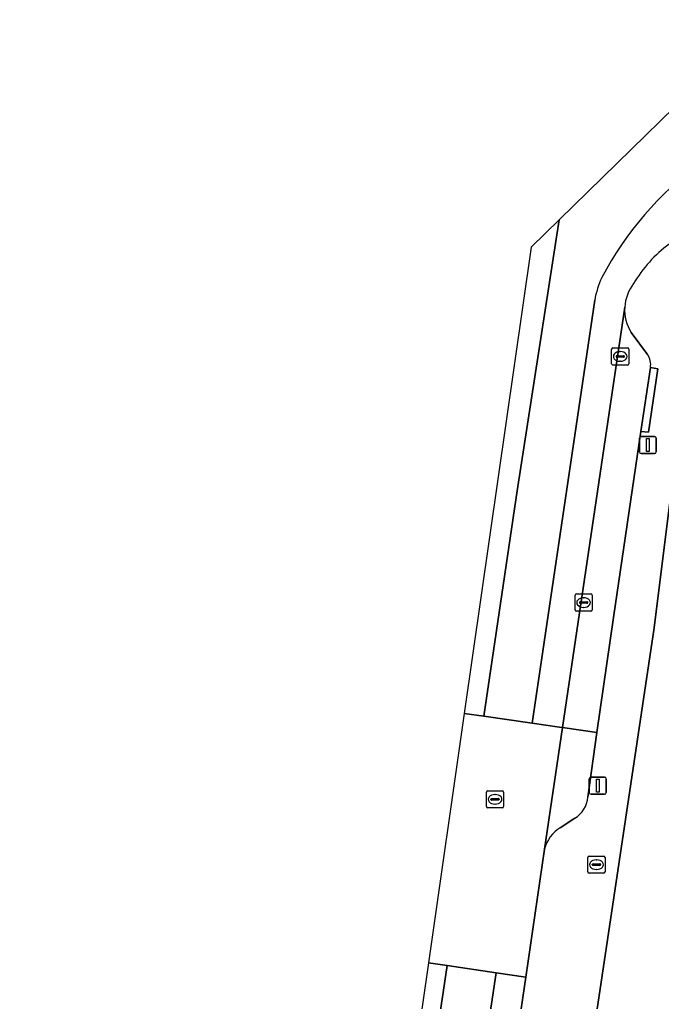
# Model space of a CAD drawing. Extents: x 162250 to 162661, y 380743 to 381606.
# Drawn here: x 162321.1 to 162358.5, y 381540.6 to 381597.9 of the extents above; entities that cross this region are included whole.
import ezdxf

# ---------------------------------------------------------------- set-up
doc = ezdxf.new("R2010")
doc.units = 0
for name, color, linetype in [('IMGEO_Brandkraan', 7, 'Continuous'), ('IMGEO_Erf', 7, 'Continuous'), ('IMGEO_Kolk', 7, 'Continuous'), ('IMGEO_Lichtmast', 7, 'Continuous'), ('IMGEO_Parkeervlak_open', 7, 'Continuous'), ('IMGEO_Rijbaan_lokaal_gesloten', 7, 'Continuous'), ('IMGEO_Rijbaan_lokaal_open', 7, 'Continuous'), ('IMGEO_Rioolput', 7, 'Continuous'), ('IMGEO_Voetpad_open', 7, 'Continuous')]:
    doc.layers.add(name, color=color, linetype=linetype)

msp = doc.modelspace()

# ---------------------------------------------------------------- linework, layer by layer
at = {"layer": 'IMGEO_Brandkraan'}
for p, q in [((162354.186, 381548.178), (162354.186, 381549.03)), ((162354.261, 381549.104), (162355.113, 381549.104)), ((162354.445, 381548.598), (162354.445, 381548.61)), ((162354.883, 381548.561), (162354.485, 381548.561)), ((162354.488, 381548.647), (162354.886, 381548.647)), ((162354.674, 381548.884), (162354.699, 381548.884)), ((162354.929, 381548.61), (162354.929, 381548.598)), ((162355.187, 381549.03), (162355.187, 381548.178)), ((162355.113, 381548.104), (162354.261, 381548.104)), ((162354.697, 381548.324), (162354.672, 381548.324))]:
    msp.add_line(p, q, dxfattribs=at)
for points in [[(162354.186, 381548.178), (162354.186, 381549.03)], [(162354.261, 381549.104), (162355.113, 381549.104)], [(162355.187, 381549.03), (162355.187, 381548.178)], [(162355.113, 381548.104), (162354.261, 381548.104)]]:
    msp.add_lwpolyline(points, dxfattribs=at)
for centre, radius, start, end in [((162354.263, 381549.028), 0.0765, 91.552, 178.448), ((162354.263, 381549.028), 0.0765, 91.552, 178.448), ((162354.485, 381548.607), 0.0403, 85.8775, 175.7526), ((162354.482, 381548.597), 0.0366, 178.938, 274.7102), ((162354.886, 381548.604), 0.043, 264.8664, 352.4533), ((162354.89, 381548.609), 0.0386, 1.7309, 96.639), ((162355.111, 381549.028), 0.0765, 1.552, 88.448), ((162355.111, 381549.028), 0.0765, 1.552, 88.448), ((162354.263, 381548.18), 0.0765, 181.552, 268.448), ((162354.263, 381548.18), 0.0765, 181.552, 268.448), ((162355.111, 381548.18), 0.0765, 271.552, 358.448), ((162355.111, 381548.18), 0.0765, 271.552, 358.448)]:
    msp.add_arc(centre, radius, start, end, dxfattribs=at)
for centre, major_axis, ratio, start_param, end_param in [((162354.673, 381548.604), (-0.387, 0.002), 0.722429, 4.712389, 7.853982), ((162354.698, 381548.604), (-0.39, 0.002), 0.717154, 1.570796, 4.712389)]:
    msp.add_ellipse(centre, major_axis=major_axis, ratio=ratio, start_param=start_param, end_param=end_param, dxfattribs=at)
at = {"layer": 'IMGEO_Erf'}
msp.add_lwpolyline([(162400.772, 381531.631), (162381.991, 381568.34), (162371.772, 381588.094), (162370.283, 381588.375), (162363.369, 381585.251), (162361.6, 381584.081), (162363.286, 381580.314), (162362.669, 381579.584), (162359.448, 381578.123), (162359.403, 381573.306), (162358.055, 381562.41), (162350.929, 381514.861)], dxfattribs=at)
at = {"layer": 'IMGEO_Kolk'}
for p, q in [((162355.572, 381577.806), (162355.572, 381578.658)), ((162355.647, 381578.732), (162356.499, 381578.732)), ((162356.06, 381578.512), (162356.085, 381578.512)), ((162356.573, 381578.658), (162356.573, 381577.806)), ((162355.831, 381578.226), (162355.831, 381578.238)), ((162356.269, 381578.189), (162355.871, 381578.189)), ((162355.874, 381578.275), (162356.272, 381578.275)), ((162356.083, 381577.952), (162356.058, 381577.952)), ((162356.315, 381578.238), (162356.315, 381578.226)), ((162356.499, 381577.732), (162355.647, 381577.732)), ((162353.439, 381563.459), (162353.439, 381564.311)), ((162353.514, 381564.385), (162354.366, 381564.385)), ((162353.927, 381564.165), (162353.952, 381564.165)), ((162354.44, 381564.311), (162354.44, 381563.459)), ((162353.698, 381563.879), (162353.698, 381563.891)), ((162354.136, 381563.842), (162353.738, 381563.842)), ((162353.741, 381563.928), (162354.139, 381563.928)), ((162353.95, 381563.605), (162353.925, 381563.605)), ((162354.182, 381563.891), (162354.182, 381563.879)), ((162354.366, 381563.385), (162353.514, 381563.385))]:
    msp.add_line(p, q, dxfattribs=at)
for points in [[(162355.572, 381577.806), (162355.572, 381578.658)], [(162355.647, 381578.732), (162356.499, 381578.732)], [(162356.573, 381578.658), (162356.573, 381577.806)], [(162356.499, 381577.732), (162355.647, 381577.732)], [(162353.439, 381563.459), (162353.439, 381564.311)], [(162353.514, 381564.385), (162354.366, 381564.385)], [(162354.44, 381564.311), (162354.44, 381563.459)], [(162354.366, 381563.385), (162353.514, 381563.385)]]:
    msp.add_lwpolyline(points, dxfattribs=at)
for centre, radius, start, end in [((162355.649, 381578.656), 0.0765, 91.552, 178.448), ((162355.649, 381578.656), 0.0765, 91.552, 178.448), ((162356.497, 381578.656), 0.0765, 1.552, 88.448), ((162356.497, 381578.656), 0.0765, 1.552, 88.448), ((162355.649, 381577.808), 0.0765, 181.552, 268.448), ((162355.649, 381577.808), 0.0765, 181.552, 268.448), ((162355.871, 381578.235), 0.0403, 85.8775, 175.7526), ((162355.868, 381578.225), 0.0366, 178.938, 274.7102), ((162356.272, 381578.232), 0.043, 264.8664, 352.4533), ((162356.276, 381578.237), 0.0386, 1.7309, 96.639), ((162356.497, 381577.808), 0.0765, 271.552, 358.448), ((162356.497, 381577.808), 0.0765, 271.552, 358.448), ((162353.516, 381564.309), 0.0765, 91.552, 178.448), ((162353.516, 381564.309), 0.0765, 91.552, 178.448), ((162354.364, 381564.309), 0.0765, 1.552, 88.448), ((162354.364, 381564.309), 0.0765, 1.552, 88.448), ((162353.516, 381563.461), 0.0765, 181.552, 268.448), ((162353.516, 381563.461), 0.0765, 181.552, 268.448), ((162353.738, 381563.888), 0.0403, 85.8775, 175.7526), ((162353.735, 381563.878), 0.0366, 178.938, 274.7102), ((162354.139, 381563.885), 0.043, 264.8664, 352.4533), ((162354.143, 381563.89), 0.0386, 1.7309, 96.639), ((162354.364, 381563.461), 0.0765, 271.552, 358.448), ((162354.364, 381563.461), 0.0765, 271.552, 358.448)]:
    msp.add_arc(centre, radius, start, end, dxfattribs=at)
for centre, major_axis, ratio, start_param, end_param in [((162356.059, 381578.232), (-0.387, 0.002), 0.722429, 4.712389, 7.853982), ((162356.084, 381578.232), (-0.39, 0.002), 0.717154, 1.570796, 4.712389), ((162353.926, 381563.885), (-0.387, 0.002), 0.722429, 4.712389, 7.853982), ((162353.951, 381563.885), (-0.39, 0.002), 0.717154, 1.570796, 4.712389)]:
    msp.add_ellipse(centre, major_axis=major_axis, ratio=ratio, start_param=start_param, end_param=end_param, dxfattribs=at)
at = {"layer": 'IMGEO_Lichtmast'}
for p, q in [((162357.187, 381572.665), (162357.187, 381573.465)), ((162357.187, 381573.465), (162357.187, 381572.665)), ((162357.287, 381573.565), (162358.077, 381573.565)), ((162358.077, 381573.565), (162357.287, 381573.565)), ((162358.177, 381573.465), (162358.177, 381572.665)), ((162358.177, 381572.665), (162358.177, 381573.465)), ((162358.077, 381572.565), (162357.287, 381572.565)), ((162357.287, 381572.565), (162358.077, 381572.565)), ((162354.27, 381552.806), (162354.27, 381553.606)), ((162354.27, 381553.606), (162354.27, 381552.806)), ((162354.37, 381553.706), (162355.16, 381553.706)), ((162355.16, 381553.706), (162354.37, 381553.706)), ((162355.26, 381553.606), (162355.26, 381552.806)), ((162355.26, 381552.806), (162355.26, 381553.606)), ((162355.16, 381552.706), (162354.37, 381552.706)), ((162354.37, 381552.706), (162355.16, 381552.706))]:
    msp.add_line(p, q, dxfattribs=at)
for points in [[(162357.607, 381573.44), (162357.757, 381573.44), (162357.757, 381572.69), (162357.607, 381572.69), (162357.607, 381573.44)], [(162354.69, 381553.581), (162354.84, 381553.581), (162354.84, 381552.831), (162354.69, 381552.831), (162354.69, 381553.581)]]:
    msp.add_lwpolyline(points, dxfattribs=at)
for centre, start, end in [((162357.287, 381573.465), 90, 180), ((162357.287, 381573.465), 90, 180), ((162358.077, 381573.465), 0, 90), ((162358.077, 381573.465), 360, 90), ((162357.287, 381572.665), 180, 270), ((162357.287, 381572.665), 180, 270), ((162358.077, 381572.665), 270, 0), ((162358.077, 381572.665), 270, 0), ((162354.37, 381553.606), 90, 180), ((162354.37, 381553.606), 90, 180), ((162355.16, 381553.606), 0, 90), ((162355.16, 381553.606), 360, 90), ((162354.37, 381552.806), 180, 270), ((162354.37, 381552.806), 180, 270), ((162355.16, 381552.806), 270, 0), ((162355.16, 381552.806), 270, 0)]:
    msp.add_arc(centre, 0.1, start, end, dxfattribs=at)
at = {"layer": 'IMGEO_Parkeervlak_open'}
for points in [[(162356.333, 381581.111), (162352.701, 381556.596), (162354.703, 381556.307), (162355.679, 381563.014), (162357.276, 381573.848)], [(162357.658, 381578.346), (162356.72, 381579.635)], [(162357.276, 381573.848), (162357.831, 381577.59)]]:
    msp.add_lwpolyline(points, dxfattribs=at)
for centre, radius, start, end in [((162358.784, 381580.965), 2.456, 176.5921, 212.7918), ((162356.923, 381577.78), 0.927, 348.1702, 37.6086)]:
    msp.add_arc(centre, radius, start, end, dxfattribs=at)
at = {"layer": 'IMGEO_Rijbaan_lokaal_gesloten'}
for points in [[(162346.977, 381557.421), (162346.977, 381557.421), (162348.128, 381557.255), (162350.066, 381570.402), (162352.512, 381586.197), (162350.887, 381584.61), (162346.977, 381557.421)], [(162354.588, 381581.521), (162350.937, 381556.85), (162352.523, 381556.621), (162352.701, 381556.596), (162356.333, 381581.111)]]:
    msp.add_lwpolyline(points, dxfattribs=at)
for points in [[(162321.057, 381379.295), (162321.057, 381379.295), (162321.673, 381379.215), (162345.986, 381542.729), (162344.886, 381542.888), (162337.941, 381494.596)], [(162342.842, 381489.774), (162343.13, 381491.968), (162349.998, 381538.218), (162350.562, 381542.047), (162348.846, 381542.303), (162344.03, 381510.414), (162324.497, 381378.848), (162326.277, 381378.617), (162326.988, 381383.502), (162328.79, 381395.572), (162328.878, 381396.23), (162335.68, 381441.768), (162335.989, 381444.267)]]:
    msp.add_lwpolyline(points, close=True, dxfattribs=at)
for centre, radius, start, end in [((162372.613, 381573.474), 19.948, 126.5812, 151.9882), ((162363.551, 381578.532), 7.775, 126.5016, 149.5103), ((162360.016, 381580.547), 5.515, 155.3958, 169.8271), ((162358.786, 381580.962), 2.457, 141.9408, 176.5248)]:
    msp.add_arc(centre, radius, start, end, dxfattribs=at)
at = {"layer": 'IMGEO_Rijbaan_lokaal_open'}
for points in [[(162367.776, 381592.691), (162365.138, 381597.87), (162363.46, 381596.89), (162352.512, 381586.197)], [(162352.512, 381586.197), (162350.066, 381570.402), (162348.128, 381557.255), (162350.937, 381556.85), (162354.588, 381581.521)], [(162344.886, 381542.888), (162345.986, 381542.729), (162348.846, 381542.303), (162350.562, 381542.047), (162351.66, 381549.516), (162352.701, 381556.596), (162352.523, 381556.621), (162350.937, 381556.85), (162348.128, 381557.255), (162346.977, 381557.421), (162346.977, 381557.421), (162344.886, 381542.888)], [(162352.701, 381556.596), (162351.66, 381549.516)], [(162354.703, 381556.307), (162352.701, 381556.596)], [(162354.187, 381552.543), (162354.703, 381556.307)], [(162352.567, 381550.752), (162353.427, 381551.305)]]:
    msp.add_lwpolyline(points, dxfattribs=at)
msp.add_lwpolyline([(162321.673, 381379.215), (162324.497, 381378.848), (162344.03, 381510.414), (162348.846, 381542.303), (162345.986, 381542.729)], close=True, dxfattribs=at)
for centre, radius, start, end in [((162372.613, 381573.474), 19.948, 126.5812, 151.9882), ((162360.016, 381580.547), 5.515, 155.3958, 169.8271), ((162352.547, 381552.698), 1.647, 302.2939, 354.6151), ((162353.625, 381549.024), 2.026, 121.4964, 165.9598)]:
    msp.add_arc(centre, radius, start, end, dxfattribs=at)
at = {"layer": 'IMGEO_Rioolput'}
for p, q in [((162348.272, 381551.985), (162348.272, 381552.837)), ((162348.347, 381552.911), (162349.199, 381552.911)), ((162348.76, 381552.691), (162348.785, 381552.691)), ((162349.273, 381552.837), (162349.273, 381551.985)), ((162348.531, 381552.405), (162348.531, 381552.417)), ((162348.969, 381552.368), (162348.571, 381552.368)), ((162348.574, 381552.454), (162348.972, 381552.454)), ((162348.783, 381552.131), (162348.758, 381552.131)), ((162349.015, 381552.417), (162349.015, 381552.405)), ((162349.199, 381551.911), (162348.347, 381551.911))]:
    msp.add_line(p, q, dxfattribs=at)
for points in [[(162348.272, 381551.985), (162348.272, 381552.837)], [(162348.347, 381552.911), (162349.199, 381552.911)], [(162349.273, 381552.837), (162349.273, 381551.985)], [(162349.199, 381551.911), (162348.347, 381551.911)]]:
    msp.add_lwpolyline(points, dxfattribs=at)
for centre, radius, start, end in [((162348.349, 381552.835), 0.0765, 91.552, 178.448), ((162348.349, 381552.835), 0.0765, 91.552, 178.448), ((162349.197, 381552.835), 0.0765, 1.552, 88.448), ((162349.197, 381552.835), 0.0765, 1.552, 88.448), ((162348.571, 381552.414), 0.0403, 85.8775, 175.7526), ((162348.568, 381552.404), 0.0366, 178.938, 274.7102), ((162348.972, 381552.411), 0.043, 264.8664, 352.4533), ((162348.976, 381552.416), 0.0386, 1.7309, 96.639), ((162348.349, 381551.987), 0.0765, 181.552, 268.448), ((162348.349, 381551.987), 0.0765, 181.552, 268.448), ((162349.197, 381551.987), 0.0765, 271.552, 358.448), ((162349.197, 381551.987), 0.0765, 271.552, 358.448)]:
    msp.add_arc(centre, radius, start, end, dxfattribs=at)
for centre, major_axis, ratio, start_param, end_param in [((162348.759, 381552.411), (-0.387, 0.002), 0.722429, 4.712389, 7.853982), ((162348.784, 381552.411), (-0.39, 0.002), 0.717154, 1.570796, 4.712389)]:
    msp.add_ellipse(centre, major_axis=major_axis, ratio=ratio, start_param=start_param, end_param=end_param, dxfattribs=at)
at = {"layer": 'IMGEO_Voetpad_open'}
for points in [[(162331.099, 381370.386), (162331.101, 381374.491), (162330.281, 381375.735), (162332.068, 381387.938), (162332.211, 381387.945), (162334.576, 381404.093), (162334.728, 381405.133), (162338.89, 381433.553), (162339.214, 381435.764), (162339.996, 381441.104), (162343.449, 381463.697), (162345.762, 381479.541), (162345.951, 381480.835), (162350.479, 381511.856), (162350.791, 381513.94), (162350.929, 381514.861), (162358.055, 381562.41), (162359.403, 381573.306), (162359.448, 381578.123), (162362.669, 381579.584), (162363.286, 381580.314), (162361.6, 381584.081), (162363.369, 381585.251), (162370.283, 381588.375)], [(162356.72, 381579.635), (162357.658, 381578.346)], [(162357.831, 381577.59), (162358.272, 381577.516), (162357.726, 381573.81), (162357.276, 381573.848), (162355.679, 381563.014), (162354.703, 381556.307), (162354.187, 381552.543)], [(162353.427, 381551.305), (162352.567, 381550.752)], [(162351.66, 381549.516), (162350.562, 381542.047), (162349.998, 381538.218)]]:
    msp.add_lwpolyline(points, dxfattribs=at)
msp.add_lwpolyline([(162357.276, 381573.848), (162357.726, 381573.81), (162358.272, 381577.516), (162357.831, 381577.59)], close=True, dxfattribs=at)
for centre, radius, start, end in [((162363.551, 381578.532), 7.775, 126.5016, 149.5103), ((162358.786, 381580.962), 2.457, 141.9408, 176.5248), ((162358.784, 381580.965), 2.456, 176.5921, 212.7918), ((162356.923, 381577.78), 0.927, 348.1702, 37.6086), ((162352.547, 381552.698), 1.647, 302.2939, 354.6151), ((162353.625, 381549.024), 2.026, 121.4964, 165.9598)]:
    msp.add_arc(centre, radius, start, end, dxfattribs=at)

doc.saveas('drawing.dxf')
